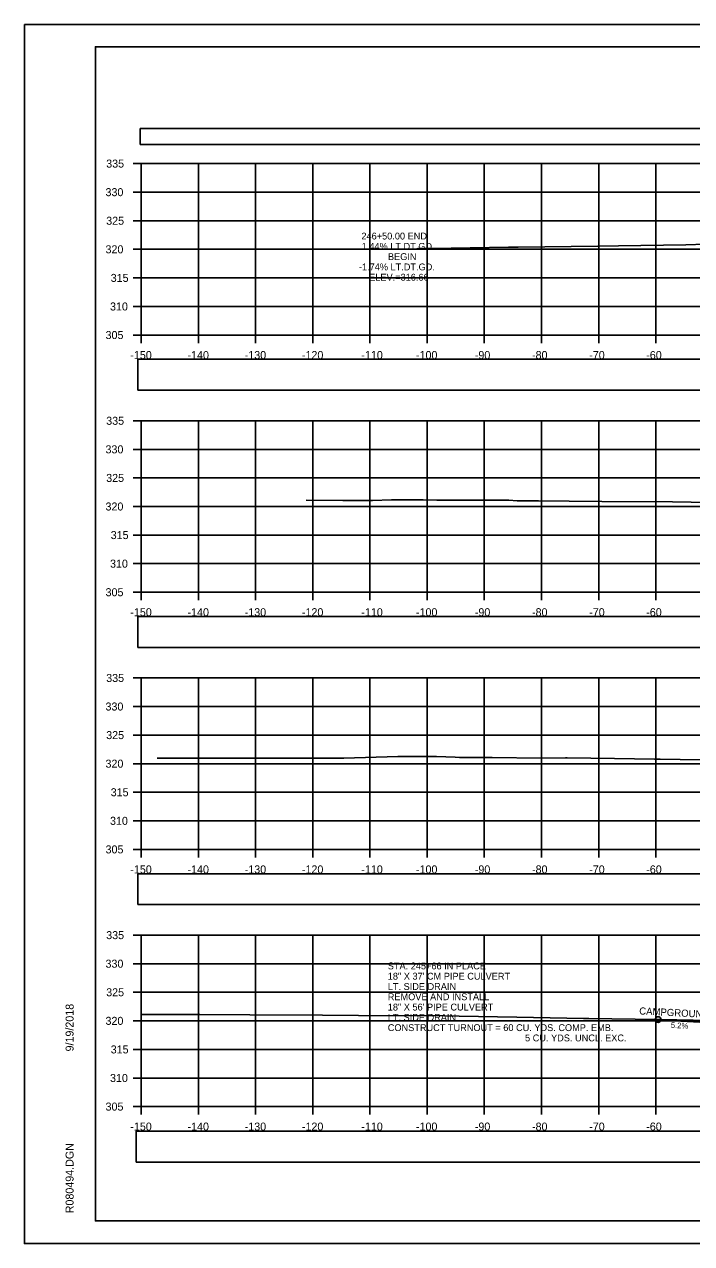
# Model space of a CAD drawing. Extents: x 1376273 to 1384221, y 378927 to 384592.
# Drawn here: x 1380387.4 to 1380504.1, y 380538.5 to 380751.8 of the extents above; entities that cross this region are included whole.
import ezdxf

# ---------------------------------------------------------------- set-up
doc = ezdxf.new("R2010")
doc.units = 0
for name, color, linetype in [('R_Axis', 7, 'Continuous'), ('R_Axis Annot', 7, 'Continuous'), ('R_Border', 7, 'Continuous'), ('R_Drive', 7, 'Continuous'), ('R_Exist Surface', 7, 'Continuous'), ('R_Grid', 7, 'Continuous'), ('R_No Plot', 7, 'Continuous'), ('R_Xsect Elev', 7, 'Continuous'), ('T_Notes', 7, 'Continuous')]:
    doc.layers.add(name, color=color, linetype=linetype)

msp = doc.modelspace()

# ---------------------------------------------------------------- linework, layer by layer
at = {"layer": 'R_Axis'}
for p, q in [((1380406.44, 380727.49), (1380407.84, 380727.49)), ((1380407.84, 380697.49), (1380407.84, 380727.49)), ((1380406.44, 380722.49), (1380407.84, 380722.49)), ((1380406.44, 380717.49), (1380407.84, 380717.49)), ((1380406.44, 380712.49), (1380407.84, 380712.49)), ((1380406.44, 380707.49), (1380407.84, 380707.49)), ((1380406.44, 380702.49), (1380407.84, 380702.49)), ((1380406.44, 380697.49), (1380407.84, 380697.49)), ((1380407.84, 380697.49), (1380707.84, 380697.49)), ((1380407.84, 380696.09), (1380407.84, 380697.49)), ((1380417.84, 380696.09), (1380417.84, 380697.49)), ((1380427.84, 380696.09), (1380427.84, 380697.49)), ((1380437.84, 380696.09), (1380437.84, 380697.49)), ((1380447.84, 380696.09), (1380447.84, 380697.49)), ((1380457.84, 380696.09), (1380457.84, 380697.49)), ((1380467.84, 380696.09), (1380467.84, 380697.49)), ((1380477.84, 380696.09), (1380477.84, 380697.49)), ((1380487.84, 380696.09), (1380487.84, 380697.49)), ((1380497.84, 380696.09), (1380497.84, 380697.49)), ((1380406.44, 380682.49), (1380407.84, 380682.49)), ((1380407.84, 380652.49), (1380407.84, 380682.49)), ((1380406.44, 380677.49), (1380407.84, 380677.49)), ((1380406.44, 380672.49), (1380407.84, 380672.49)), ((1380406.44, 380667.49), (1380407.84, 380667.49)), ((1380406.44, 380662.49), (1380407.84, 380662.49)), ((1380406.44, 380657.49), (1380407.84, 380657.49)), ((1380406.44, 380652.49), (1380407.84, 380652.49)), ((1380407.84, 380652.49), (1380707.84, 380652.49)), ((1380407.84, 380651.09), (1380407.84, 380652.49)), ((1380417.84, 380651.09), (1380417.84, 380652.49)), ((1380427.84, 380651.09), (1380427.84, 380652.49)), ((1380437.84, 380651.09), (1380437.84, 380652.49)), ((1380447.84, 380651.09), (1380447.84, 380652.49)), ((1380457.84, 380651.09), (1380457.84, 380652.49)), ((1380467.84, 380651.09), (1380467.84, 380652.49)), ((1380477.84, 380651.09), (1380477.84, 380652.49)), ((1380487.84, 380651.09), (1380487.84, 380652.49)), ((1380497.84, 380651.09), (1380497.84, 380652.49)), ((1380406.44, 380637.49), (1380407.84, 380637.49)), ((1380407.84, 380607.49), (1380407.84, 380637.49)), ((1380406.44, 380632.49), (1380407.84, 380632.49)), ((1380406.44, 380627.49), (1380407.84, 380627.49)), ((1380406.44, 380622.49), (1380407.84, 380622.49)), ((1380406.44, 380617.49), (1380407.84, 380617.49)), ((1380406.44, 380612.49), (1380407.84, 380612.49)), ((1380406.44, 380607.49), (1380407.84, 380607.49)), ((1380407.84, 380607.49), (1380707.84, 380607.49)), ((1380407.84, 380606.09), (1380407.84, 380607.49)), ((1380417.84, 380606.09), (1380417.84, 380607.49)), ((1380427.84, 380606.09), (1380427.84, 380607.49)), ((1380437.84, 380606.09), (1380437.84, 380607.49)), ((1380447.84, 380606.09), (1380447.84, 380607.49)), ((1380457.84, 380606.09), (1380457.84, 380607.49)), ((1380467.84, 380606.09), (1380467.84, 380607.49)), ((1380477.84, 380606.09), (1380477.84, 380607.49)), ((1380487.84, 380606.09), (1380487.84, 380607.49)), ((1380497.84, 380606.09), (1380497.84, 380607.49)), ((1380406.44, 380592.49), (1380407.84, 380592.49)), ((1380407.84, 380562.49), (1380407.84, 380592.49)), ((1380406.44, 380587.49), (1380407.84, 380587.49)), ((1380406.44, 380582.49), (1380407.84, 380582.49)), ((1380406.44, 380577.49), (1380407.84, 380577.49)), ((1380406.44, 380572.49), (1380407.84, 380572.49)), ((1380406.44, 380567.49), (1380407.84, 380567.49)), ((1380406.44, 380562.49), (1380407.84, 380562.49)), ((1380407.84, 380562.49), (1380707.84, 380562.49)), ((1380407.84, 380561.09), (1380407.84, 380562.49)), ((1380417.84, 380561.09), (1380417.84, 380562.49)), ((1380427.84, 380561.09), (1380427.84, 380562.49)), ((1380437.84, 380561.09), (1380437.84, 380562.49)), ((1380447.84, 380561.09), (1380447.84, 380562.49)), ((1380457.84, 380561.09), (1380457.84, 380562.49)), ((1380467.84, 380561.09), (1380467.84, 380562.49)), ((1380477.84, 380561.09), (1380477.84, 380562.49)), ((1380487.84, 380561.09), (1380487.84, 380562.49)), ((1380497.84, 380561.09), (1380497.84, 380562.49))]:
    msp.add_line(p, q, dxfattribs=at)
at = {"layer": 'R_Axis Annot'}
for points in [[(1380407.69, 380730.82), (1380709.5, 380730.82), (1380709.5, 380733.63), (1380407.69, 380733.63)], [(1380407.27, 380687.87), (1380708.96, 380687.87), (1380708.96, 380693.28), (1380407.27, 380693.28)], [(1380407.27, 380642.83), (1380708.96, 380642.83), (1380708.96, 380648.24), (1380407.27, 380648.24)], [(1380407.27, 380597.82), (1380708.96, 380597.82), (1380708.96, 380603.23), (1380407.27, 380603.23)], [(1380406.97, 380552.77), (1380708.66, 380552.77), (1380708.66, 380558.18), (1380406.97, 380558.18)]]:
    msp.add_lwpolyline(points, close=True, dxfattribs=at)
at = {"layer": 'R_Border'}
for p, q in [((1380399.84, 380747.95), (1380716.02, 380747.95)), ((1380399.84, 380542.49), (1380399.84, 380747.95)), ((1380399.84, 380542.49), (1380399.84, 380542.49)), ((1380716.02, 380542.49), (1380399.84, 380542.49))]:
    msp.add_line(p, q, dxfattribs=at)
at = {"layer": 'R_Drive'}
msp.add_line((1380509.85, 380577.04), (1380496.53, 380577.73), dxfattribs=at)
at = {"layer": 'R_Exist Surface'}
for points in [[(1380456.12, 380712.6), (1380456.28, 380712.61), (1380458.65, 380712.64), (1380472.07, 380712.84), (1380473.73, 380712.86), (1380487.68, 380713.07), (1380491.29, 380713.11), (1380503.05, 380713.29), (1380506.49, 380713.37)], [(1380436.72, 380668.57), (1380443.1, 380668.56), (1380448.28, 380668.56), (1380451.62, 380668.66), (1380457.17, 380668.65), (1380459.56, 380668.62), (1380459.83, 380668.6), (1380461.99, 380668.59), (1380472.12, 380668.58), (1380473.57, 380668.48), (1380477.31, 380668.49), (1380482.68, 380668.44), (1380488.4, 380668.35), (1380500.74, 380668.29), (1380507.24, 380668.2)], [(1380410.63, 380623.48), (1380428.65, 380623.46), (1380443.26, 380623.46), (1380452.69, 380623.75), (1380454.63, 380623.74), (1380455.95, 380623.75), (1380459.45, 380623.76), (1380462.74, 380623.65), (1380463.49, 380623.59), (1380464.95, 380623.57), (1380469.22, 380623.56), (1380477.75, 380623.48), (1380482.03, 380623.5), (1380482.34, 380623.5), (1380490.61, 380623.38), (1380497.59, 380623.27), (1380497.93, 380623.26), (1380498.6, 380623.26), (1380512.59, 380623.05)], [(1380407.84, 380578.61), (1380418.09, 380578.61), (1380426.85, 380578.57), (1380439.53, 380578.48), (1380445.82, 380578.45), (1380460.93, 380578.35), (1380463.46, 380578.3), (1380473.53, 380578.13), (1380485.16, 380577.93), (1380486.1, 380577.91), (1380498.22, 380577.71), (1380498.65, 380577.7), (1380510.14, 380577.49)]]:
    msp.add_lwpolyline(points, dxfattribs=at)
at = {"layer": 'R_Grid'}
for p, q in [((1380407.84, 380727.49), (1380707.84, 380727.49)), ((1380407.84, 380697.49), (1380407.84, 380727.49)), ((1380417.84, 380697.49), (1380417.84, 380727.49)), ((1380427.84, 380697.49), (1380427.84, 380727.49)), ((1380437.84, 380697.49), (1380437.84, 380727.49)), ((1380447.84, 380697.49), (1380447.84, 380727.49)), ((1380457.84, 380697.49), (1380457.84, 380727.49)), ((1380467.84, 380697.49), (1380467.84, 380727.49)), ((1380477.84, 380697.49), (1380477.84, 380727.49)), ((1380487.84, 380697.49), (1380487.84, 380727.49)), ((1380497.84, 380697.49), (1380497.84, 380727.49)), ((1380407.84, 380722.49), (1380707.84, 380722.49)), ((1380407.84, 380717.49), (1380707.84, 380717.49)), ((1380407.84, 380712.49), (1380707.84, 380712.49)), ((1380407.84, 380707.49), (1380707.84, 380707.49)), ((1380407.84, 380702.49), (1380707.84, 380702.49)), ((1380407.84, 380697.49), (1380707.84, 380697.49)), ((1380407.84, 380682.49), (1380707.84, 380682.49)), ((1380407.84, 380652.49), (1380407.84, 380682.49)), ((1380417.84, 380652.49), (1380417.84, 380682.49)), ((1380427.84, 380652.49), (1380427.84, 380682.49)), ((1380437.84, 380652.49), (1380437.84, 380682.49)), ((1380447.84, 380652.49), (1380447.84, 380682.49)), ((1380457.84, 380652.49), (1380457.84, 380682.49)), ((1380467.84, 380652.49), (1380467.84, 380682.49)), ((1380477.84, 380652.49), (1380477.84, 380682.49)), ((1380487.84, 380652.49), (1380487.84, 380682.49)), ((1380497.84, 380652.49), (1380497.84, 380682.49)), ((1380407.84, 380677.49), (1380707.84, 380677.49)), ((1380407.84, 380672.49), (1380707.84, 380672.49)), ((1380407.84, 380667.49), (1380707.84, 380667.49)), ((1380407.84, 380662.49), (1380707.84, 380662.49)), ((1380407.84, 380657.49), (1380707.84, 380657.49)), ((1380407.84, 380652.49), (1380707.84, 380652.49)), ((1380407.84, 380637.49), (1380707.84, 380637.49)), ((1380407.84, 380607.49), (1380407.84, 380637.49)), ((1380417.84, 380607.49), (1380417.84, 380637.49)), ((1380427.84, 380607.49), (1380427.84, 380637.49)), ((1380437.84, 380607.49), (1380437.84, 380637.49)), ((1380447.84, 380607.49), (1380447.84, 380637.49)), ((1380457.84, 380607.49), (1380457.84, 380637.49)), ((1380467.84, 380607.49), (1380467.84, 380637.49)), ((1380477.84, 380607.49), (1380477.84, 380637.49)), ((1380487.84, 380607.49), (1380487.84, 380637.49)), ((1380497.84, 380607.49), (1380497.84, 380637.49)), ((1380407.84, 380632.49), (1380707.84, 380632.49)), ((1380407.84, 380627.49), (1380707.84, 380627.49)), ((1380407.84, 380622.49), (1380707.84, 380622.49)), ((1380407.84, 380617.49), (1380707.84, 380617.49)), ((1380407.84, 380612.49), (1380707.84, 380612.49)), ((1380407.84, 380607.49), (1380707.84, 380607.49)), ((1380407.84, 380592.49), (1380707.84, 380592.49)), ((1380407.84, 380562.49), (1380407.84, 380592.49)), ((1380417.84, 380562.49), (1380417.84, 380592.49)), ((1380427.84, 380562.49), (1380427.84, 380592.49)), ((1380437.84, 380562.49), (1380437.84, 380592.49)), ((1380447.84, 380562.49), (1380447.84, 380592.49)), ((1380457.84, 380562.49), (1380457.84, 380592.49)), ((1380467.84, 380562.49), (1380467.84, 380592.49)), ((1380477.84, 380562.49), (1380477.84, 380592.49)), ((1380487.84, 380562.49), (1380487.84, 380592.49)), ((1380497.84, 380562.49), (1380497.84, 380592.49)), ((1380407.84, 380587.49), (1380707.84, 380587.49)), ((1380407.84, 380582.49), (1380707.84, 380582.49)), ((1380407.84, 380577.49), (1380707.84, 380577.49)), ((1380407.84, 380572.49), (1380707.84, 380572.49)), ((1380407.84, 380567.49), (1380707.84, 380567.49)), ((1380407.84, 380562.49), (1380707.84, 380562.49))]:
    msp.add_line(p, q, dxfattribs=at)
at = {"layer": 'R_No Plot'}
for p, q in [((1380387.44, 380751.85), (1380720.77, 380751.85)), ((1380387.44, 380538.52), (1380720.77, 380538.52))]:
    msp.add_line(p, q, dxfattribs=at)
for points in [[(1380387.43, 380751.85), (1380720.77, 380751.85), (1380720.77, 380538.51), (1380387.43, 380538.51)], [(1380633.76, 380747.95), (1380633.76, 380738.07), (1380669.49, 380738.07), (1380669.49, 380735.15), (1380692.69, 380735.15), (1380692.69, 380710.82), (1380716.02, 380710.82), (1380716.02, 380542.49), (1380399.84, 380542.49), (1380399.84, 380747.95)]]:
    msp.add_lwpolyline(points, close=True, dxfattribs=at)
msp.add_circle((1380498.22, 380577.71), 0.5, dxfattribs=at)
at = {"layer": 'T_Notes'}
msp.add_line((1380496.53, 380577.73), (1380507.8, 380577.15), dxfattribs=at)
msp.add_lwpolyline([(1380506.58, 380577.56), (1380498.65, 380577.7), (1380498.22, 380577.71), (1380496.53, 380577.73)], dxfattribs=at)

# ---------------------------------------------------------------- texts
at = {"layer": 'R_Axis Annot'}
for s, height, p in [('335', 1.4, (1380401.73, 380726.79)), ('330', 1.4, (1380401.61, 380721.79)), ('325', 1.4, (1380401.73, 380716.79)), ('320', 1.4, (1380401.61, 380711.79)), ('315', 1.4, (1380402.52, 380706.79)), ('310', 1.4, (1380402.4, 380701.79)), ('305', 1.4, (1380401.62, 380696.79)), ('-150', 1.4, (1380405.95, 380693.29)), ('-140', 1.4, (1380415.95, 380693.29)), ('-130', 1.4, (1380425.95, 380693.29)), ('-120', 1.4, (1380435.95, 380693.29)), ('-110', 1.4, (1380446.34, 380693.29)), ('-100', 1.4, (1380455.89, 380693.29)), ('-90', 1.4, (1380466.18, 380693.29)), ('-80', 1.4, (1380476.18, 380693.29)), ('-70', 1.4, (1380486.18, 380693.29)), ('-60', 1.4, (1380496.15, 380693.29)), ('335', 1.4, (1380401.73, 380681.79)), ('330', 1.4, (1380401.61, 380676.79)), ('325', 1.4, (1380401.73, 380671.79)), ('320', 1.4, (1380401.61, 380666.79)), ('315', 1.4, (1380402.52, 380661.79)), ('310', 1.4, (1380402.4, 380656.79)), ('305', 1.4, (1380401.62, 380651.79)), ('-150', 1.4, (1380405.95, 380648.29)), ('-140', 1.4, (1380415.95, 380648.29)), ('-130', 1.4, (1380425.95, 380648.29)), ('-120', 1.4, (1380435.95, 380648.29)), ('-110', 1.4, (1380446.34, 380648.29)), ('-100', 1.4, (1380455.89, 380648.29)), ('-90', 1.4, (1380466.18, 380648.29)), ('-80', 1.4, (1380476.18, 380648.29)), ('-70', 1.4, (1380486.18, 380648.29)), ('-60', 1.4, (1380496.15, 380648.29)), ('335', 1.4, (1380401.73, 380636.79)), ('330', 1.4, (1380401.61, 380631.79)), ('325', 1.4, (1380401.73, 380626.79)), ('320', 1.4, (1380401.61, 380621.79)), ('315', 1.4, (1380402.52, 380616.79)), ('310', 1.4, (1380402.4, 380611.79)), ('305', 1.4, (1380401.62, 380606.79)), ('-150', 1.4, (1380405.95, 380603.29)), ('-140', 1.4, (1380415.95, 380603.29)), ('-130', 1.4, (1380425.95, 380603.29)), ('-120', 1.4, (1380435.95, 380603.29)), ('-110', 1.4, (1380446.34, 380603.29)), ('-100', 1.4, (1380455.89, 380603.29)), ('-90', 1.4, (1380466.18, 380603.29)), ('-80', 1.4, (1380476.18, 380603.29)), ('-70', 1.4, (1380486.18, 380603.29)), ('-60', 1.4, (1380496.15, 380603.29)), ('335', 1.4, (1380401.73, 380591.79)), ('330', 1.4, (1380401.61, 380586.79)), ('STA. 245+66 IN PLACE', 1.2, (1380450.96, 380586.5)), ('18" X 37\' CM PIPE CULVERT', 1.2, (1380450.96, 380584.7)), ('LT. SIDE DRAIN', 1.2, (1380450.96, 380582.9)), ('325', 1.4, (1380401.73, 380581.79)), ('REMOVE AND INSTALL', 1.2, (1380450.96, 380581.1)), ('18" X 56\' PIPE CULVERT', 1.2, (1380450.96, 380579.3)), ('320', 1.4, (1380401.61, 380576.79)), ('LT. SIDE DRAIN', 1.2, (1380450.96, 380577.5)), ('CONSTRUCT TURNOUT = 60 CU. YDS. COMP. EMB.', 1.2, (1380450.96, 380575.7)), ('5 CU. YDS. UNCL. EXC.', 1.2, (1380474.96, 380573.9)), ('315', 1.4, (1380402.52, 380571.79)), ('310', 1.4, (1380402.4, 380566.79)), ('305', 1.4, (1380401.62, 380561.79)), ('-150', 1.4, (1380405.95, 380558.29)), ('-140', 1.4, (1380415.95, 380558.29)), ('-130', 1.4, (1380425.95, 380558.29)), ('-120', 1.4, (1380435.95, 380558.29)), ('-110', 1.4, (1380446.34, 380558.29)), ('-100', 1.4, (1380455.89, 380558.29)), ('-90', 1.4, (1380466.18, 380558.29)), ('-80', 1.4, (1380476.18, 380558.29)), ('-70', 1.4, (1380486.18, 380558.29)), ('-60', 1.4, (1380496.15, 380558.29))]:
    msp.add_text(s, height=height, dxfattribs=at).set_placement(p)
at = {"layer": 'R_Border'}
for s, p in [('9/19/2018', (1380396.03, 380572.14)), ('R080494.DGN', (1380396.03, 380543.82))]:
    msp.add_text(s, height=1.4, rotation=90, dxfattribs=at).set_placement(p)
at = {"layer": 'R_Drive'}
for s, height, p in [('CAMPGROUND RD.', 1.25, (1380494.9, 380578.62)), ('5.2%', 1, (1380500.43, 380576.26))]:
    msp.add_text(s, height=height, rotation=357.0351, dxfattribs=at).set_placement(p)
at = {"layer": 'R_Xsect Elev'}
for s, p in [('246+50.00 END', (1380446.35, 380714.21)), ('1.44% LT.DT.GD.', (1380446.4, 380712.41)), ('BEGIN', (1380450.99, 380710.61)), ('-1.74% LT.DT.GD.', (1380445.91, 380708.81)), ('ELEV.=316.66', (1380447.71, 380707.01))]:
    msp.add_text(s, height=1.2, rotation=360, dxfattribs=at).set_placement(p)

doc.saveas('drawing.dxf')
